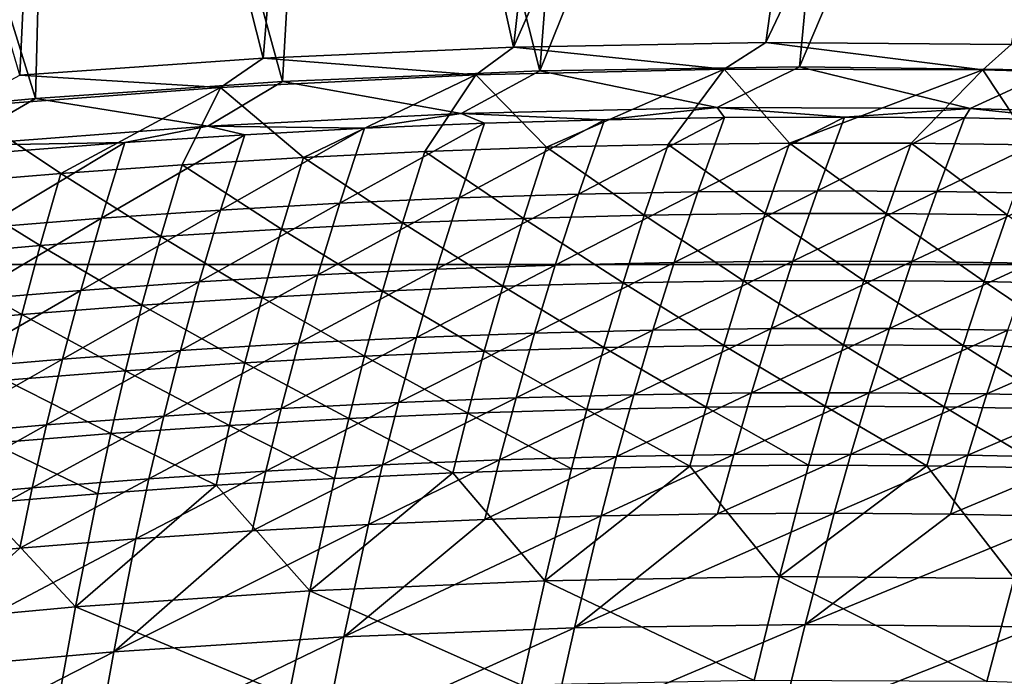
# Model space of a CAD drawing. Header units: metres. Extents: x -1 to 1402, y -1402 to 1.
# Tile 373 of 444: x 818 to 878, y -98 to -58. Entities that reach past the tile are written whole.
import ezdxf

# ---------------------------------------------------------------- set-up
doc = ezdxf.new("R2010")
doc.units = ezdxf.units.M

msp = doc.modelspace()

# ---------------------------------------------------------------- linework, layer by layer
at = {"layer": 'None0'}
for points in [[(863.485291, -59.553833, -32.129848), (848.111877, -59.833305, -32.129898), (870.462891, -9.488538, -3)], [(870.462891, -9.488538, -3), (848.111877, -59.833305, -32.129898), (853.758728, -9.628205, -3)], [(887.164978, -9.787214, -3), (863.485291, -59.553833, -32.129848), (870.462891, -9.488538, -3)], [(832.859619, -60.512348, -32.129936), (820.388184, -11.187504, -3), (837.063599, -10.197457, -3)], [(848.111877, -59.833305, -32.129898), (832.859619, -60.512348, -32.129936), (837.063599, -10.197457, -3)], [(848.111877, -59.833305, -32.129898), (837.063599, -10.197457, -3), (853.758728, -9.628205, -3)], [(878.423096, -59.679661, -32.129784), (863.485291, -59.553833, -32.129848), (887.164978, -9.787214, -3)], [(836.949829, -10.977645), (849.715576, -61.278172, -29.544744), (853.625793, -10.405228)], [(849.715576, -61.278172, -29.544744), (870.310974, -10.261849), (853.625793, -10.405228)], [(849.715576, -61.278172, -29.544744), (865.528625, -61.040352, -29.544689), (870.310974, -10.261849)], [(865.528625, -61.040352, -29.544689), (886.99408, -10.556275), (870.310974, -10.261849)], [(865.528625, -61.040352, -29.544689), (881.024841, -61.235443, -29.544621), (886.99408, -10.556275)], [(818.018799, -61.549919, -32.129955), (803.74231, -12.58958, -3), (820.388184, -11.187504, -3)], [(832.859619, -60.512348, -32.129936), (818.018799, -61.549919, -32.129955), (820.388184, -11.187504, -3)], [(820.293579, -11.970314), (834.036438, -61.940639, -29.544783), (836.949829, -10.977645)], [(834.036438, -61.940639, -29.544783), (849.715576, -61.278172, -29.544744), (836.949829, -10.977645)], [(803.666931, -13.374467), (818.986511, -62.968304, -29.544802), (820.293579, -11.970314)], [(818.986511, -62.968304, -29.544802), (834.036438, -61.940639, -29.544783), (820.293579, -11.970314)], [(801.968933, -64.583847, -29.544804), (818.986511, -62.968304, -29.544802), (803.666931, -13.374467)], [(832.859619, -60.512348, -32.129936), (848.111877, -59.833305, -32.129898), (845.813843, -61.538383, -32.843678)], [(848.111877, -59.833305, -32.129898), (860.949829, -61.178574, -32.843586), (845.813843, -61.538383, -32.843678)], [(848.111877, -59.833305, -32.129898), (863.485291, -59.553833, -32.129848), (860.949829, -61.178574, -32.843586)], [(863.485291, -59.553833, -32.129848), (876.702087, -61.215084, -32.843624), (860.949829, -61.178574, -32.843586)], [(863.485291, -59.553833, -32.129848), (878.423096, -59.679661, -32.129784), (876.702087, -61.215084, -32.843624)], [(878.423096, -59.679661, -32.129784), (891.886841, -61.655838, -32.843746), (876.702087, -61.215084, -32.843624)], [(818.018799, -61.549919, -32.129955), (832.859619, -60.512348, -32.129936), (830.264343, -62.30307, -32.843887)], [(832.859619, -60.512348, -32.129936), (845.813843, -61.538383, -32.843678), (830.264343, -62.30307, -32.843887)], [(845.813843, -61.538383, -32.843678), (860.949829, -61.178574, -32.843586), (850.117615, -65.944336, -60.666889)], [(849.715576, -61.278172, -29.544744), (860.506531, -63.518108, -30.96192), (865.528625, -61.040352, -29.544689)], [(850.117615, -65.944336, -60.666889), (860.949829, -61.178574, -32.843586), (857.523376, -65.770233, -60.665638)], [(860.949829, -61.178574, -32.843586), (864.929199, -65.68824, -60.664383), (857.523376, -65.770233, -60.665638)], [(860.506531, -63.518108, -30.96192), (875.922974, -63.575432, -30.961567), (865.528625, -61.040352, -29.544689)], [(860.949829, -61.178574, -32.843586), (876.702087, -61.215084, -32.843624), (864.929199, -65.68824, -60.664383)], [(865.528625, -61.040352, -29.544689), (875.922974, -63.575432, -30.961567), (881.024841, -61.235443, -29.544621)], [(818.018799, -61.549919, -32.129955), (830.264343, -62.30307, -32.843887), (814.438965, -63.485046, -32.844135)], [(830.264343, -62.30307, -32.843887), (845.813843, -61.538383, -32.843678), (835.311401, -66.564735, -60.669384)], [(834.036438, -61.940639, -29.544783), (844.92218, -63.885334, -30.962072), (849.715576, -61.278172, -29.544744)], [(845.813843, -61.538383, -32.843678), (842.713196, -66.209518, -60.66814), (835.311401, -66.564735, -60.669384)], [(842.713196, -66.209518, -60.66814), (845.813843, -61.538383, -32.843678), (850.117615, -65.944336, -60.666889)], [(844.92218, -63.885334, -30.962072), (860.506531, -63.518108, -30.96192), (849.715576, -61.278172, -29.544744)], [(876.702087, -61.215084, -32.843624), (872.33374, -65.699387, -60.663128), (864.929199, -65.68824, -60.664383)], [(872.33374, -65.699387, -60.663128), (876.702087, -61.215084, -32.843624), (879.735657, -65.804718, -60.661873)], [(875.922974, -63.575432, -30.961567), (891.324951, -64.059448, -30.960983), (881.024841, -61.235443, -29.544621)], [(876.702087, -61.215084, -32.843624), (891.886841, -61.655838, -32.843746), (879.735657, -65.804718, -60.661873)], [(830.264343, -62.30307, -32.843887), (820.520996, -67.541176, -60.671856), (814.438965, -63.485046, -32.844135)], [(818.986511, -62.968304, -29.544802), (829.483093, -64.662163, -30.962044), (834.036438, -61.940639, -29.544783)], [(827.913574, -67.008972, -60.670624), (820.520996, -67.541176, -60.671856), (830.264343, -62.30307, -32.843887)], [(835.311401, -66.564735, -60.669384), (827.913574, -67.008972, -60.670624), (830.264343, -62.30307, -32.843887)], [(829.483093, -64.662163, -30.962044), (844.92218, -63.885334, -30.962072), (834.036438, -61.940639, -29.544783)], [(801.968933, -64.583847, -29.544804), (814.050476, -65.841629, -30.961861), (818.986511, -62.968304, -29.544802)], [(814.050476, -65.841629, -30.961861), (829.483093, -64.662163, -30.962044), (818.986511, -62.968304, -29.544802)], [(820.520996, -67.541176, -60.671856), (813.13501, -68.160324, -60.67308), (814.438965, -63.485046, -32.844135)], [(860.506531, -63.518108, -30.96192), (844.92218, -63.885334, -30.962072), (853.64209, -64.264145, -32.348549)], [(860.953613, -64.137589, -32.348568), (860.506531, -63.518108, -30.96192), (853.64209, -64.264145, -32.348549)], [(875.922974, -63.575432, -30.961567), (860.506531, -63.518108, -30.96192), (868.266907, -64.101761, -32.348598)], [(860.506531, -63.518108, -30.96192), (860.953613, -64.137589, -32.348568), (868.266907, -64.101761, -32.348598)], [(875.922974, -63.575432, -30.961567), (868.266907, -64.101761, -32.348598), (875.581116, -64.157631, -32.348644)], [(882.895325, -64.306183, -32.348701), (875.922974, -63.575432, -30.961567), (875.581116, -64.157631, -32.348644)], [(891.324951, -64.059448, -30.960983), (875.922974, -63.575432, -30.961567), (882.895325, -64.306183, -32.348701)], [(844.92218, -63.885334, -30.962072), (829.483093, -64.662163, -30.962044), (839.028564, -64.785484, -32.348557)], [(844.92218, -63.885334, -30.962072), (839.028564, -64.785484, -32.348557), (846.333435, -64.480438, -32.348545)], [(853.64209, -64.264145, -32.348549), (844.92218, -63.885334, -30.962072), (846.333435, -64.480438, -32.348545)], [(860.953613, -64.137589, -32.348568), (852.065125, -68.801201, -60.192368), (859.341003, -68.654373, -60.191124)], [(860.953613, -64.137589, -32.348568), (853.64209, -64.264145, -32.348549), (852.065125, -68.801201, -60.192368)], [(868.266907, -64.101761, -32.348598), (859.341003, -68.654373, -60.191124), (866.61908, -68.597786, -60.18988)], [(868.266907, -64.101761, -32.348598), (860.953613, -64.137589, -32.348568), (859.341003, -68.654373, -60.191124)], [(875.581116, -64.157631, -32.348644), (868.266907, -64.101761, -32.348598), (866.61908, -68.597786, -60.18988)], [(875.581116, -64.157631, -32.348644), (866.61908, -68.597786, -60.18988), (873.898315, -68.632446, -60.188641)], [(882.895325, -64.306183, -32.348701), (875.581116, -64.157631, -32.348644), (873.898315, -68.632446, -60.188641)], [(829.483093, -64.662163, -30.962044), (814.050476, -65.841629, -30.961861), (824.433777, -65.657928, -32.348621)], [(831.728333, -65.178307, -32.348583), (829.483093, -64.662163, -30.962044), (824.433777, -65.657928, -32.348621)], [(829.483093, -64.662163, -30.962044), (831.728333, -65.178307, -32.348583), (839.028564, -64.785484, -32.348557)], [(839.028564, -64.785484, -32.348557), (830.26001, -69.773193, -60.196098), (837.523682, -69.361603, -60.194859)], [(839.028564, -64.785484, -32.348557), (831.728333, -65.178307, -32.348583), (830.26001, -69.773193, -60.196098)], [(846.333435, -64.480438, -32.348545), (839.028564, -64.785484, -32.348557), (837.523682, -69.361603, -60.194859)], [(837.523682, -69.361603, -60.194859), (844.792358, -69.037277, -60.193615), (846.333435, -64.480438, -32.348545)], [(853.64209, -64.264145, -32.348549), (844.792358, -69.037277, -60.193615), (852.065125, -68.801201, -60.192368)], [(844.792358, -69.037277, -60.193615), (853.64209, -64.264145, -32.348549), (846.333435, -64.480438, -32.348545)], [(882.895325, -64.306183, -32.348701), (873.898315, -68.632446, -60.188641), (881.177795, -68.759338, -60.187401)], [(831.728333, -65.178307, -32.348583), (823.002319, -70.271042, -60.197338), (830.26001, -69.773193, -60.196098)], [(831.728333, -65.178307, -32.348583), (824.433777, -65.657928, -32.348621), (823.002319, -70.271042, -60.197338)], [(824.433777, -65.657928, -32.348621), (814.050476, -65.841629, -30.961861), (817.145874, -66.223358, -32.348675)], [(824.433777, -65.657928, -32.348621), (815.751587, -70.854156, -60.198578), (823.002319, -70.271042, -60.197338)], [(824.433777, -65.657928, -32.348621), (817.145874, -66.223358, -32.348675), (815.751587, -70.854156, -60.198578)], [(848.707764, -70.278687, -88.530746), (842.713196, -66.209518, -60.66814), (850.117615, -65.944336, -60.666889)], [(856.076721, -70.086464, -88.528069), (848.707764, -70.278687, -88.530746), (850.117615, -65.944336, -60.666889)], [(850.117615, -65.944336, -60.666889), (857.523376, -65.770233, -60.665638), (856.076721, -70.086464, -88.528069)], [(857.523376, -65.770233, -60.665638), (863.445984, -69.985939, -88.525375), (856.076721, -70.086464, -88.528069)], [(857.523376, -65.770233, -60.665638), (864.929199, -65.68824, -60.664383), (863.445984, -69.985939, -88.525375)], [(864.929199, -65.68824, -60.664383), (870.814209, -69.978134, -88.522667), (863.445984, -69.985939, -88.525375)], [(864.929199, -65.68824, -60.664383), (872.33374, -65.699387, -60.663128), (870.814209, -69.978134, -88.522667)], [(872.33374, -65.699387, -60.663128), (878.180115, -70.064117, -88.519951), (870.814209, -69.978134, -88.522667)], [(872.33374, -65.699387, -60.663128), (879.735657, -65.804718, -60.661873), (878.180115, -70.064117, -88.519951)], [(833.976013, -70.934021, -88.536041), (827.913574, -67.008972, -60.670624), (835.311401, -66.564735, -60.669384)], [(841.340393, -70.561554, -88.533409), (833.976013, -70.934021, -88.536041), (835.311401, -66.564735, -60.669384)], [(835.311401, -66.564735, -60.669384), (842.713196, -66.209518, -60.66814), (841.340393, -70.561554, -88.533409)], [(842.713196, -66.209518, -60.66814), (848.707764, -70.278687, -88.530746), (841.340393, -70.561554, -88.533409)], [(826.615784, -71.395042, -88.538651), (820.520996, -67.541176, -60.671856), (827.913574, -67.008972, -60.670624)], [(833.976013, -70.934021, -88.536041), (826.615784, -71.395042, -88.538651), (827.913574, -67.008972, -60.670624)], [(813.13501, -68.160324, -60.67308), (820.520996, -67.541176, -60.671856), (819.261169, -71.943588, -88.541237)], [(819.261169, -71.943588, -88.541237), (820.520996, -67.541176, -60.671856), (826.615784, -71.395042, -88.538651)], [(811.913391, -72.578598, -88.543785), (813.13501, -68.160324, -60.67308), (819.261169, -71.943588, -88.541237)], [(852.065125, -68.801201, -60.192368), (843.417542, -73.386536, -88.077621), (850.653748, -73.132912, -88.074959)], [(852.065125, -68.801201, -60.192368), (844.792358, -69.037277, -60.193615), (843.417542, -73.386536, -88.077621)], [(859.341003, -68.654373, -60.191124), (850.653748, -73.132912, -88.074959), (857.893372, -72.968117, -88.072266)], [(859.341003, -68.654373, -60.191124), (852.065125, -68.801201, -60.192368), (850.653748, -73.132912, -88.074959)], [(866.61908, -68.597786, -60.18988), (859.341003, -68.654373, -60.191124), (857.893372, -72.968117, -88.072266)], [(866.61908, -68.597786, -60.18988), (857.893372, -72.968117, -88.072266), (865.135315, -72.893166, -88.06955)], [(873.898315, -68.632446, -60.188641), (866.61908, -68.597786, -60.18988), (865.135315, -72.893166, -88.06955)], [(873.898315, -68.632446, -60.188641), (865.135315, -72.893166, -88.06955), (872.378723, -72.909058, -88.066811)], [(881.177795, -68.759338, -60.187401), (873.898315, -68.632446, -60.188641), (872.378723, -72.909058, -88.066811)], [(881.177795, -68.759338, -60.187401), (872.378723, -72.909058, -88.066811), (879.622559, -73.016808, -88.064056)], [(837.523682, -69.361603, -60.194859), (830.26001, -69.773193, -60.196098), (828.959045, -74.156273, -88.082855)], [(828.959045, -74.156273, -88.082855), (836.185669, -73.727989, -88.080254), (837.523682, -69.361603, -60.194859)], [(844.792358, -69.037277, -60.193615), (836.185669, -73.727989, -88.080254), (843.417542, -73.386536, -88.077621)], [(836.185669, -73.727989, -88.080254), (844.792358, -69.037277, -60.193615), (837.523682, -69.361603, -60.194859)], [(830.26001, -69.773193, -60.196098), (821.738647, -74.670364, -88.085426), (828.959045, -74.156273, -88.082855)], [(830.26001, -69.773193, -60.196098), (823.002319, -70.271042, -60.197338), (821.738647, -74.670364, -88.085426)], [(854.780457, -74.210304, -116.416763), (848.707764, -70.278687, -88.530746), (856.076721, -70.086464, -88.528069)], [(862.112732, -74.093498, -116.412941), (854.780457, -74.210304, -116.416763), (856.076721, -70.086464, -88.528069)], [(856.076721, -70.086464, -88.528069), (863.445984, -69.985939, -88.525375), (862.112732, -74.093498, -116.412941)], [(863.445984, -69.985939, -88.525375), (869.444153, -74.069069, -116.409096), (862.112732, -74.093498, -116.412941)], [(863.445984, -69.985939, -88.525375), (870.814209, -69.978134, -88.522667), (869.444153, -74.069069, -116.409096)], [(870.814209, -69.978134, -88.522667), (876.773376, -74.138069, -116.405228), (869.444153, -74.069069, -116.409096)], [(870.814209, -69.978134, -88.522667), (878.180115, -70.064117, -88.519951), (876.773376, -74.138069, -116.405228)], [(878.180115, -70.064117, -88.519951), (884.099182, -74.301559, -116.40136), (876.773376, -74.138069, -116.405228)], [(823.002319, -70.271042, -60.197338), (814.525513, -75.269272, -88.087959), (821.738647, -74.670364, -88.085426)], [(823.002319, -70.271042, -60.197338), (815.751587, -70.854156, -60.198578), (814.525513, -75.269272, -88.087959)], [(840.118713, -74.716873, -116.424332), (833.976013, -70.934021, -88.536041), (841.340393, -70.561554, -88.533409)], [(847.448669, -74.418449, -116.420563), (840.118713, -74.716873, -116.424332), (841.340393, -70.561554, -88.533409)], [(841.340393, -70.561554, -88.533409), (848.707764, -70.278687, -88.530746), (847.448669, -74.418449, -116.420563)], [(848.707764, -70.278687, -88.530746), (854.780457, -74.210304, -116.416763), (847.448669, -74.418449, -116.420563)], [(832.791931, -75.104538, -116.428062), (826.615784, -71.395042, -88.538651), (833.976013, -70.934021, -88.536041)], [(840.118713, -74.716873, -116.424332), (832.791931, -75.104538, -116.428062), (833.976013, -70.934021, -88.536041)], [(811.913391, -72.578598, -88.543785), (819.261169, -71.943588, -88.541237), (818.153015, -76.143356, -116.43541)], [(819.261169, -71.943588, -88.541237), (825.469543, -75.580376, -116.431763), (818.153015, -76.143356, -116.43541)], [(819.261169, -71.943588, -88.541237), (826.615784, -71.395042, -88.538651), (825.469543, -75.580376, -116.431763)], [(826.615784, -71.395042, -88.538651), (832.791931, -75.104538, -116.428062), (825.469543, -75.580376, -116.431763)], [(810.843506, -76.792412, -116.439018), (811.913391, -72.578598, -88.543785), (818.153015, -76.143356, -116.43541)], [(850.653748, -73.132912, -88.074959), (842.193665, -77.538979, -115.986031), (849.393005, -77.269882, -115.982246)], [(850.653748, -73.132912, -88.074959), (843.417542, -73.386536, -88.077621), (842.193665, -77.538979, -115.986031)], [(857.893372, -72.968117, -88.072266), (850.653748, -73.132912, -88.074959), (849.393005, -77.269882, -115.982246)], [(857.893372, -72.968117, -88.072266), (849.393005, -77.269882, -115.982246), (856.595825, -77.089279, -115.978416)], [(865.135315, -72.893166, -88.06955), (856.595825, -77.089279, -115.978416), (863.80127, -76.998177, -115.974541)], [(865.135315, -72.893166, -88.06955), (857.893372, -72.968117, -88.072266), (856.595825, -77.089279, -115.978416)], [(872.378723, -72.909058, -88.066811), (865.135315, -72.893166, -88.06955), (863.80127, -76.998177, -115.974541)], [(871.00824, -76.997589, -115.970634), (872.378723, -72.909058, -88.066811), (863.80127, -76.998177, -115.974541)], [(872.378723, -72.909058, -88.066811), (871.00824, -76.997589, -115.970634), (879.622559, -73.016808, -88.064056)], [(879.622559, -73.016808, -88.064056), (871.00824, -76.997589, -115.970634), (878.21582, -77.088539, -115.96669)], [(836.185669, -73.727989, -88.080254), (827.809509, -78.338585, -115.993446), (834.99884, -77.895554, -115.989761)], [(827.809509, -78.338585, -115.993446), (836.185669, -73.727989, -88.080254), (828.959045, -74.156273, -88.082855)], [(843.417542, -73.386536, -88.077621), (834.99884, -77.895554, -115.989761), (842.193665, -77.538979, -115.986031)], [(843.417542, -73.386536, -88.077621), (836.185669, -73.727989, -88.080254), (834.99884, -77.895554, -115.989761)], [(828.959045, -74.156273, -88.082855), (821.738647, -74.670364, -88.085426), (820.626648, -78.867073, -115.99707)], [(820.626648, -78.867073, -115.99707), (827.809509, -78.338585, -115.993446), (828.959045, -74.156273, -88.082855)], [(847.448669, -74.418449, -116.420563), (854.780457, -74.210304, -116.416763), (853.619019, -78.153923, -144.327469)], [(854.780457, -74.210304, -116.416763), (860.914185, -78.02282, -144.322815), (853.619019, -78.153923, -144.327469)], [(860.914185, -78.02282, -144.322815), (854.780457, -74.210304, -116.416763), (862.112732, -74.093498, -116.412941)], [(868.208618, -77.983803, -144.31813), (860.914185, -78.02282, -144.322815), (862.112732, -74.093498, -116.412941)], [(862.112732, -74.093498, -116.412941), (869.444153, -74.069069, -116.409096), (868.208618, -77.983803, -144.31813)], [(869.444153, -74.069069, -116.409096), (875.500977, -78.037918, -144.313431), (868.208618, -77.983803, -144.31813)], [(869.444153, -74.069069, -116.409096), (876.773376, -74.138069, -116.405228), (875.500977, -78.037918, -144.313431)], [(876.773376, -74.138069, -116.405228), (882.790039, -78.186226, -144.308716), (875.500977, -78.037918, -144.313431)], [(876.773376, -74.138069, -116.405228), (884.099182, -74.301559, -116.40136), (882.790039, -78.186226, -144.308716)], [(821.738647, -74.670364, -88.085426), (813.451172, -79.479988, -116.000641), (820.626648, -78.867073, -115.99707)], [(821.738647, -74.670364, -88.085426), (814.525513, -75.269272, -88.087959), (813.451172, -79.479988, -116.000641)], [(839.032043, -78.688164, -144.3367), (832.791931, -75.104538, -116.428062), (840.118713, -74.716873, -116.424332)], [(846.324524, -78.376053, -144.332108), (839.032043, -78.688164, -144.3367), (840.118713, -74.716873, -116.424332)], [(846.324524, -78.376053, -144.332108), (840.118713, -74.716873, -116.424332), (847.448669, -74.418449, -116.420563)], [(853.619019, -78.153923, -144.327469), (846.324524, -78.376053, -144.332108), (847.448669, -74.418449, -116.420563)], [(818.153015, -76.143356, -116.43541), (825.469543, -75.580376, -116.431763), (824.45813, -79.57811, -144.345764)], [(825.469543, -75.580376, -116.431763), (831.742798, -79.089203, -144.341248), (824.45813, -79.57811, -144.345764)], [(825.469543, -75.580376, -116.431763), (832.791931, -75.104538, -116.428062), (831.742798, -79.089203, -144.341248)], [(832.791931, -75.104538, -116.428062), (839.032043, -78.688164, -144.3367), (831.742798, -79.089203, -144.341248)], [(810.843506, -76.792412, -116.439018), (818.153015, -76.143356, -116.43541), (817.179504, -80.153831, -144.35022)], [(817.179504, -80.153831, -144.35022), (818.153015, -76.143356, -116.43541), (824.45813, -79.57811, -144.345764)], [(849.393005, -77.269882, -115.982246), (842.193665, -77.538979, -115.986031), (841.104675, -81.507278, -143.914505)], [(849.393005, -77.269882, -115.982246), (841.104675, -81.507278, -143.914505), (848.267029, -81.224556, -143.909897)], [(856.595825, -77.089279, -115.978416), (848.267029, -81.224556, -143.909897), (855.432983, -81.030037, -143.905243)], [(856.595825, -77.089279, -115.978416), (849.393005, -77.269882, -115.982246), (848.267029, -81.224556, -143.909897)], [(863.80127, -76.998177, -115.974541), (856.595825, -77.089279, -115.978416), (855.432983, -81.030037, -143.905243)], [(862.601685, -80.924744, -143.900528), (863.80127, -76.998177, -115.974541), (855.432983, -81.030037, -143.905243)], [(871.00824, -76.997589, -115.970634), (862.601685, -80.924744, -143.900528), (869.772034, -80.909691, -143.895767)], [(862.601685, -80.924744, -143.900528), (871.00824, -76.997589, -115.970634), (863.80127, -76.998177, -115.974541)], [(878.21582, -77.088539, -115.96669), (871.00824, -76.997589, -115.970634), (869.772034, -80.909691, -143.895767)], [(869.772034, -80.909691, -143.895767), (876.942993, -80.985901, -143.890976), (878.21582, -77.088539, -115.96669)], [(876.942993, -80.985901, -143.890976), (885.422791, -77.272057, -115.962715), (878.21582, -77.088539, -115.96669)], [(884.113525, -81.154411, -143.886139), (885.422791, -77.272057, -115.962715), (876.942993, -80.985901, -143.890976)], [(834.99884, -77.895554, -115.989761), (826.7948, -82.333267, -143.923523), (833.94696, -81.87719, -143.919052)], [(834.99884, -77.895554, -115.989761), (827.809509, -78.338585, -115.993446), (826.7948, -82.333267, -143.923523)], [(842.193665, -77.538979, -115.986031), (833.94696, -81.87719, -143.919052), (841.104675, -81.507278, -143.914505)], [(842.193665, -77.538979, -115.986031), (834.99884, -77.895554, -115.989761), (833.94696, -81.87719, -143.919052)], [(867.092468, -81.734291, -172.247208), (860.914185, -78.02282, -144.322815), (868.208618, -77.983803, -144.31813)], [(874.348083, -81.775307, -172.241852), (867.092468, -81.734291, -172.247208), (868.208618, -77.983803, -144.31813)], [(868.208618, -77.983803, -144.31813), (875.500977, -78.037918, -144.313431), (874.348083, -81.775307, -172.241852)], [(827.809509, -78.338585, -115.993446), (819.649292, -82.874496, -143.927933), (826.7948, -82.333267, -143.923523)], [(819.649292, -82.874496, -143.927933), (827.809509, -78.338585, -115.993446), (820.626648, -78.867073, -115.99707)], [(845.319336, -82.164314, -172.263153), (839.032043, -78.688164, -144.3367), (846.324524, -78.376053, -144.332108)], [(852.576782, -81.929848, -172.257874), (845.319336, -82.164314, -172.263153), (846.324524, -78.376053, -144.332108)], [(852.576782, -81.929848, -172.257874), (846.324524, -78.376053, -144.332108), (853.619019, -78.153923, -144.327469)], [(859.834961, -81.786156, -172.252563), (852.576782, -81.929848, -172.257874), (853.619019, -78.153923, -144.327469)], [(853.619019, -78.153923, -144.327469), (860.914185, -78.02282, -144.322815), (859.834961, -81.786156, -172.252563)], [(860.914185, -78.02282, -144.322815), (867.092468, -81.734291, -172.247208), (859.834961, -81.786156, -172.252563)], [(875.500977, -78.037918, -144.313431), (881.600464, -81.910263, -172.236465), (874.348083, -81.775307, -172.241852)], [(875.500977, -78.037918, -144.313431), (882.790039, -78.186226, -144.308716), (881.600464, -81.910263, -172.236465)], [(820.626648, -78.867073, -115.99707), (813.451172, -79.479988, -116.000641), (812.511292, -83.499855, -143.932266)], [(812.511292, -83.499855, -143.932266), (819.649292, -82.874496, -143.927933), (820.626648, -78.867073, -115.99707)], [(824.45813, -79.57811, -144.345764), (831.742798, -79.089203, -144.341248), (830.812012, -82.901352, -172.27359)], [(831.742798, -79.089203, -144.341248), (838.063965, -82.488495, -172.268402), (830.812012, -82.901352, -172.27359)], [(831.742798, -79.089203, -144.341248), (839.032043, -78.688164, -144.3367), (838.063965, -82.488495, -172.268402)], [(839.032043, -78.688164, -144.3367), (845.319336, -82.164314, -172.263153), (838.063965, -82.488495, -172.268402)], [(817.179504, -80.153831, -144.35022), (824.45813, -79.57811, -144.345764), (823.564758, -83.401817, -172.278748)], [(824.45813, -79.57811, -144.345764), (830.812012, -82.901352, -172.27359), (823.564758, -83.401817, -172.278748)], [(817.179504, -80.153831, -144.35022), (823.564758, -83.401817, -172.278748), (816.323608, -83.988846, -172.283829)], [(862.601685, -80.924744, -143.900528), (854.389099, -84.803146, -171.851227), (861.521179, -84.685326, -171.84584)], [(854.389099, -84.803146, -171.851227), (862.601685, -80.924744, -143.900528), (855.432983, -81.030037, -143.905243)], [(869.772034, -80.909691, -143.895767), (862.601685, -80.924744, -143.900528), (861.521179, -84.685326, -171.84584)], [(861.521179, -84.685326, -171.84584), (868.654968, -84.657524, -171.840408), (869.772034, -80.909691, -143.895767)], [(868.654968, -84.657524, -171.840408), (876.942993, -80.985901, -143.890976), (869.772034, -80.909691, -143.895767)], [(875.789429, -84.720749, -171.83493), (876.942993, -80.985901, -143.890976), (868.654968, -84.657524, -171.840408)], [(884.113525, -81.154411, -143.886139), (876.942993, -80.985901, -143.890976), (875.789429, -84.720749, -171.83493)], [(841.104675, -81.507278, -143.914505), (833.94696, -81.87719, -143.919052), (833.013245, -85.686447, -171.866989)], [(841.104675, -81.507278, -143.914505), (833.013245, -85.686447, -171.866989), (840.134155, -85.304726, -171.861801)], [(848.267029, -81.224556, -143.909897), (840.134155, -85.304726, -171.861801), (847.259766, -85.009949, -171.856552)], [(848.267029, -81.224556, -143.909897), (841.104675, -81.507278, -143.914505), (840.134155, -85.304726, -171.861801)], [(855.432983, -81.030037, -143.905243), (848.267029, -81.224556, -143.909897), (847.259766, -85.009949, -171.856552)], [(847.259766, -85.009949, -171.856552), (854.389099, -84.803146, -171.851227), (855.432983, -81.030037, -143.905243)], [(882.923462, -84.876053, -171.829407), (884.113525, -81.154411, -143.886139), (875.789429, -84.720749, -171.83493)], [(833.94696, -81.87719, -143.919052), (825.89801, -86.154099, -171.872101), (833.013245, -85.686447, -171.866989)], [(833.94696, -81.87719, -143.919052), (826.7948, -82.333267, -143.923523), (825.89801, -86.154099, -171.872101)], [(838.063965, -82.488495, -172.268402), (845.319336, -82.164314, -172.263153), (844.416931, -85.796143, -200.210983)], [(845.319336, -82.164314, -172.263153), (851.637817, -85.550735, -200.205215), (844.416931, -85.796143, -200.210983)], [(851.637817, -85.550735, -200.205215), (845.319336, -82.164314, -172.263153), (852.576782, -81.929848, -172.257874)], [(858.859497, -85.395889, -200.199402), (851.637817, -85.550735, -200.205215), (852.576782, -81.929848, -172.257874)], [(858.859497, -85.395889, -200.199402), (852.576782, -81.929848, -172.257874), (859.834961, -81.786156, -172.252563)], [(866.080627, -85.332642, -200.193558), (858.859497, -85.395889, -200.199402), (859.834961, -81.786156, -172.252563)], [(859.834961, -81.786156, -172.252563), (867.092468, -81.734291, -172.247208), (866.080627, -85.332642, -200.193558)], [(867.092468, -81.734291, -172.247208), (873.299805, -85.362045, -200.187698), (866.080627, -85.332642, -200.193558)], [(873.299805, -85.362045, -200.187698), (867.092468, -81.734291, -172.247208), (874.348083, -81.775307, -172.241852)], [(880.515808, -85.485161, -200.181808), (873.299805, -85.362045, -200.187698), (874.348083, -81.775307, -172.241852)], [(874.348083, -81.775307, -172.241852), (881.600464, -81.910263, -172.236465), (880.515808, -85.485161, -200.181808)], [(826.7948, -82.333267, -143.923523), (818.789429, -86.70665, -171.877136), (825.89801, -86.154099, -171.872101)], [(826.7948, -82.333267, -143.923523), (819.649292, -82.874496, -143.927933), (818.789429, -86.70665, -171.877136)], [(830.812012, -82.901352, -172.27359), (838.063965, -82.488495, -172.268402), (837.198181, -86.131042, -200.216721)], [(838.063965, -82.488495, -172.268402), (844.416931, -85.796143, -200.210983), (837.198181, -86.131042, -200.216721)], [(819.649292, -82.874496, -143.927933), (811.688477, -87.343094, -171.88208), (818.789429, -86.70665, -171.877136)], [(811.688477, -87.343094, -171.88208), (819.649292, -82.874496, -143.927933), (812.511292, -83.499855, -143.932266)], [(823.564758, -83.401817, -172.278748), (830.812012, -82.901352, -172.27359), (829.982849, -86.554398, -200.222397)], [(830.812012, -82.901352, -172.27359), (837.198181, -86.131042, -200.216721), (829.982849, -86.554398, -200.222397)], [(816.323608, -83.988846, -172.283829), (823.564758, -83.401817, -172.278748), (822.772339, -87.065147, -200.228027)], [(823.564758, -83.401817, -172.278748), (829.982849, -86.554398, -200.222397), (822.772339, -87.065147, -200.228027)], [(815.568054, -87.662239, -200.233582), (816.323608, -83.988846, -172.283829), (822.772339, -87.065147, -200.228027)], [(847.259766, -85.009949, -171.856552), (840.134155, -85.304726, -171.861801), (839.265869, -88.944382, -199.824768)], [(839.265869, -88.944382, -199.824768), (846.355286, -88.638885, -199.819016), (847.259766, -85.009949, -171.856552)], [(854.389099, -84.803146, -171.851227), (846.355286, -88.638885, -199.819016), (853.448486, -88.421158, -199.813187)], [(846.355286, -88.638885, -199.819016), (854.389099, -84.803146, -171.851227), (847.259766, -85.009949, -171.856552)], [(861.521179, -84.685326, -171.84584), (854.389099, -84.803146, -171.851227), (853.448486, -88.421158, -199.813187)], [(853.448486, -88.421158, -199.813187), (860.544373, -88.292221, -199.807297), (861.521179, -84.685326, -171.84584)], [(860.544373, -88.292221, -199.807297), (868.654968, -84.657524, -171.840408), (861.521179, -84.685326, -171.84584)], [(867.642029, -88.253105, -199.801331), (868.654968, -84.657524, -171.840408), (860.544373, -88.292221, -199.807297)], [(867.642029, -88.253105, -199.801331), (875.789429, -84.720749, -171.83493), (868.654968, -84.657524, -171.840408)], [(874.740417, -88.304825, -199.795334), (875.789429, -84.720749, -171.83493), (867.642029, -88.253105, -199.801331)], [(875.789429, -84.720749, -171.83493), (874.740417, -88.304825, -199.795334), (882.923462, -84.876053, -171.829407)], [(874.740417, -88.304825, -199.795334), (881.838257, -88.448418, -199.789276), (882.923462, -84.876053, -171.829407)], [(833.013245, -85.686447, -171.866989), (825.89801, -86.154099, -171.872101), (825.102112, -89.814606, -199.836044)], [(833.013245, -85.686447, -171.866989), (825.102112, -89.814606, -199.836044), (832.181152, -89.336632, -199.830444)], [(840.134155, -85.304726, -171.861801), (832.181152, -89.336632, -199.830444), (839.265869, -88.944382, -199.824768)], [(840.134155, -85.304726, -171.861801), (833.013245, -85.686447, -171.866989), (832.181152, -89.336632, -199.830444)], [(844.416931, -85.796143, -200.210983), (851.637817, -85.550735, -200.205215), (850.00647, -92.378143, -256.139282)], [(864.308716, -92.121445, -256.126678), (850.00647, -92.378143, -256.139282), (858.859497, -85.395889, -200.199402)], [(850.00647, -92.378143, -256.139282), (851.637817, -85.550735, -200.205215), (858.859497, -85.395889, -200.199402)], [(864.308716, -92.121445, -256.126678), (858.859497, -85.395889, -200.199402), (866.080627, -85.332642, -200.193558)], [(873.299805, -85.362045, -200.187698), (864.308716, -92.121445, -256.126678), (866.080627, -85.332642, -200.193558)], [(878.603271, -92.233795, -256.114014), (864.308716, -92.121445, -256.126678), (873.299805, -85.362045, -200.187698)], [(880.515808, -85.485161, -200.181808), (878.603271, -92.233795, -256.114014), (873.299805, -85.362045, -200.187698)], [(825.89801, -86.154099, -171.872101), (818.029846, -90.377289, -199.841553), (825.102112, -89.814606, -199.836044)], [(825.89801, -86.154099, -171.872101), (818.789429, -86.70665, -171.877136), (818.029846, -90.377289, -199.841553)], [(829.982849, -86.554398, -200.222397), (837.198181, -86.131042, -200.216721), (835.707336, -92.995537, -256.151703)], [(837.198181, -86.131042, -200.216721), (844.416931, -85.796143, -200.210983), (835.707336, -92.995537, -256.151703)], [(844.416931, -85.796143, -200.210983), (850.00647, -92.378143, -256.139282), (835.707336, -92.995537, -256.151703)], [(818.789429, -86.70665, -171.877136), (810.965271, -91.023659, -199.84697), (818.029846, -90.377289, -199.841553)], [(818.789429, -86.70665, -171.877136), (811.688477, -87.343094, -171.88208), (810.965271, -91.023659, -199.84697)], [(822.772339, -87.065147, -200.228027), (829.982849, -86.554398, -200.222397), (821.422302, -93.965294, -256.16391)], [(829.982849, -86.554398, -200.222397), (835.707336, -92.995537, -256.151703), (821.422302, -93.965294, -256.16391)], [(815.568054, -87.662239, -200.233582), (822.772339, -87.065147, -200.228027), (821.422302, -93.965294, -256.16391)], [(815.568054, -87.662239, -200.233582), (821.422302, -93.965294, -256.16391), (807.162109, -95.279083, -256.175842)], [(853.448486, -88.421158, -199.813187), (846.355286, -88.638885, -199.819016), (837.770447, -95.802605, -255.783234)], [(837.770447, -95.802605, -255.783234), (851.814026, -95.242218, -255.770767), (853.448486, -88.421158, -199.813187)], [(846.355286, -88.638885, -199.819016), (839.265869, -88.944382, -199.824768), (837.770447, -95.802605, -255.783234)], [(860.544373, -88.292221, -199.807297), (851.814026, -95.242218, -255.770767), (867.642029, -88.253105, -199.801331)], [(851.814026, -95.242218, -255.770767), (865.868225, -95.035706, -255.758041), (867.642029, -88.253105, -199.801331)], [(851.814026, -95.242218, -255.770767), (860.544373, -88.292221, -199.807297), (853.448486, -88.421158, -199.813187)], [(865.868225, -95.035706, -255.758041), (874.740417, -88.304825, -199.795334), (867.642029, -88.253105, -199.801331)], [(881.838257, -88.448418, -199.789276), (874.740417, -88.304825, -199.795334), (865.868225, -95.035706, -255.758041)], [(879.924683, -95.191238, -255.745102), (881.838257, -88.448418, -199.789276), (865.868225, -95.035706, -255.758041)], [(839.265869, -88.944382, -199.824768), (832.181152, -89.336632, -199.830444), (823.745605, -96.708725, -255.795364)], [(837.770447, -95.802605, -255.783234), (839.265869, -88.944382, -199.824768), (823.745605, -96.708725, -255.795364)], [(832.181152, -89.336632, -199.830444), (825.102112, -89.814606, -199.836044), (823.745605, -96.708725, -255.795364)], [(825.102112, -89.814606, -199.836044), (818.029846, -90.377289, -199.841553), (809.747559, -97.9524, -255.807129)], [(823.745605, -96.708725, -255.795364), (825.102112, -89.814606, -199.836044), (809.747559, -97.9524, -255.807129)], [(818.029846, -90.377289, -199.841553), (810.965271, -91.023659, -199.84697), (809.747559, -97.9524, -255.807129)], [(835.707336, -92.995537, -256.151703), (850.00647, -92.378143, -256.139282), (848.597961, -98.737732, -312.105896)], [(850.00647, -92.378143, -256.139282), (862.771057, -98.447441, -312.093872), (848.597961, -98.737732, -312.105896)], [(862.771057, -98.447441, -312.093872), (850.00647, -92.378143, -256.139282), (864.308716, -92.121445, -256.126678)], [(876.936035, -98.524704, -312.081757), (862.771057, -98.447441, -312.093872), (864.308716, -92.121445, -256.126678)], [(864.308716, -92.121445, -256.126678), (878.603271, -92.233795, -256.114014), (876.936035, -98.524704, -312.081757)], [(878.603271, -92.233795, -256.114014), (891.082031, -98.97776, -312.069611), (876.936035, -98.524704, -312.081757)], [(821.422302, -93.965294, -256.16391), (835.707336, -92.995537, -256.151703), (834.427734, -99.387321, -312.117767)], [(835.707336, -92.995537, -256.151703), (848.597961, -98.737732, -312.105896), (834.427734, -99.387321, -312.117767)], [(807.162109, -95.279083, -256.175842), (821.422302, -93.965294, -256.16391), (820.271362, -100.387978, -312.129456)], [(821.422302, -93.965294, -256.16391), (834.427734, -99.387321, -312.117767), (820.271362, -100.387978, -312.129456)], [(820.271362, -100.387978, -312.129456), (806.139832, -101.731453, -312.1409), (807.162109, -95.279083, -256.175842)], [(837.770447, -95.802605, -255.783234), (836.487122, -102.188072, -311.76825), (851.814026, -95.242218, -255.770767)], [(836.487122, -102.188072, -311.76825), (850.403198, -101.595322, -311.756378), (851.814026, -95.242218, -255.770767)], [(851.814026, -95.242218, -255.770767), (850.403198, -101.595322, -311.756378), (865.868225, -95.035706, -255.758041)], [(850.403198, -101.595322, -311.756378), (864.329285, -101.355278, -311.744293), (865.868225, -95.035706, -255.758041)], [(865.868225, -95.035706, -255.758041), (864.329285, -101.355278, -311.744293), (879.924683, -95.191238, -255.745102)], [(864.329285, -101.355278, -311.744293), (878.256775, -101.476044, -311.731995), (879.924683, -95.191238, -255.745102)], [(823.745605, -96.708725, -255.795364), (822.589233, -103.125397, -311.779846), (837.770447, -95.802605, -255.783234)], [(822.589233, -103.125397, -311.779846), (836.487122, -102.188072, -311.76825), (837.770447, -95.802605, -255.783234)], [(809.747559, -97.9524, -255.807129), (808.717896, -104.399185, -311.791107), (823.745605, -96.708725, -255.795364)], [(808.717896, -104.399185, -311.791107), (822.589233, -103.125397, -311.779846), (823.745605, -96.708725, -255.795364)]]:
    msp.add_3dface(points, dxfattribs=at)
at = {"layer": 'None01'}
for points in [[(793.101257, -53.100212, -521.977783), (598.952698, -73.101234, -521.977783), (1235.141357, -73.101234, -521.977783)], [(1235.141357, -73.101234, -541.977783), (598.952698, -73.101234, -541.977783), (793.101257, -53.100212, -541.977783)], [(1235.141357, -73.101234, -521.977783), (1234.218994, -64.183357, -521.977783), (793.101257, -53.100212, -521.977783)], [(1234.218994, -64.183357, -521.977783), (1234.176392, -62.233055, -521.977783), (793.101257, -53.100212, -521.977783)], [(793.101257, -53.100212, -521.977783), (1234.176392, -62.233055, -521.977783), (1235.141235, -53.102085, -521.977783)], [(1235.141235, -53.102085, -541.977783), (1234.176392, -62.233055, -541.977783), (793.101257, -53.100212, -541.977783)], [(1234.176392, -62.233055, -541.977783), (1234.218994, -64.183357, -541.977783), (793.101257, -53.100212, -541.977783)], [(793.101257, -53.100212, -541.977783), (1234.218994, -64.183357, -541.977783), (1235.141357, -73.101234, -541.977783)], [(598.952698, -73.101234, -521.977783), (598.952698, -73.101234, -541.977783), (1235.141357, -73.101234, -521.977783)], [(598.952698, -73.101234, -541.977783), (1235.141357, -73.101234, -541.977783), (1235.141357, -73.101234, -521.977783)]]:
    msp.add_3dface(points, dxfattribs=at)

doc.saveas('drawing.dxf')
